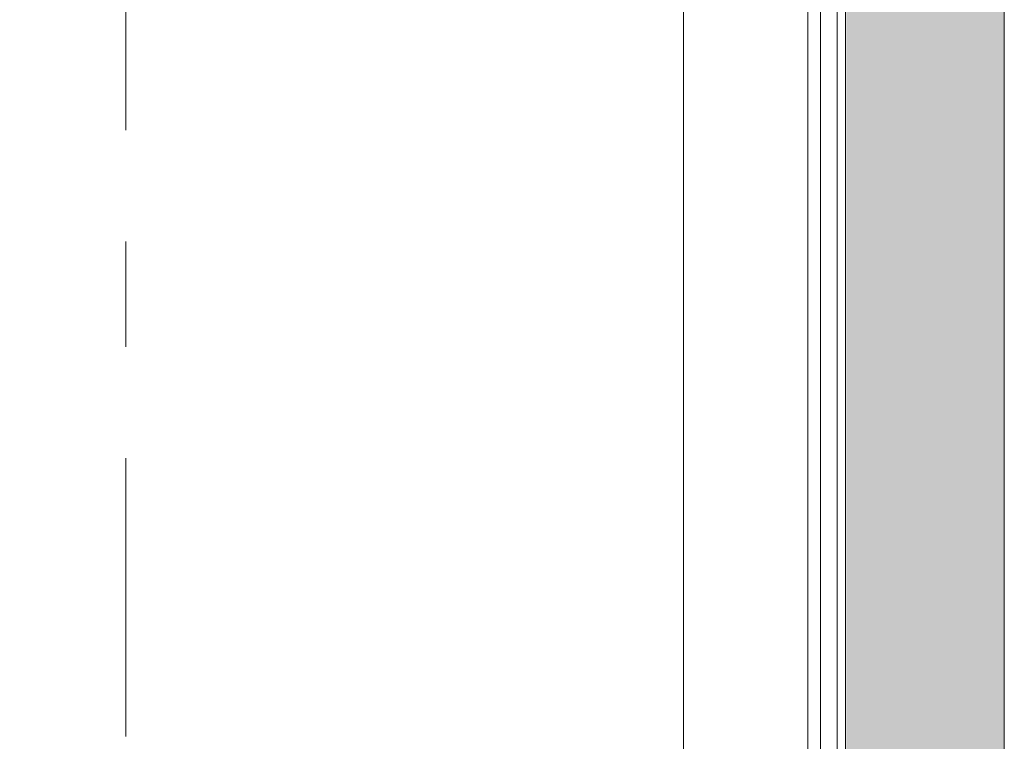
# Model space of a CAD drawing. Header units: metres. Extents: x -3.6 to 84.5, y -11 to 16.8.
# Tile 642 of 656: x 61.6 to 62.6, y -1.4 to -0.7. Entities that reach past the tile are written whole.
import ezdxf

# ---------------------------------------------------------------- set-up
doc = ezdxf.new("R2010")
doc.units = ezdxf.units.M
doc.header["$MEASUREMENT"] = 0
doc.linetypes.add('Strichlinie doppelt', pattern=[0.546806, 0.264583, -0.105833, 0.070556, -0.105833])
for name, color, linetype in [('301 - Elemente.Linie', 7, 'Continuous'), ('302 - Elemente.Schraffur', 7, 'Continuous'), ('451 - Universal.Achsen Raster', 7, 'Continuous')]:
    doc.layers.add(name, color=color, linetype=linetype)

msp = doc.modelspace()

# ---------------------------------------------------------------- hatches: boundary and pattern name
at = {"layer": '302 - Elemente.Schraffur', "linetype": 'Continuous', "lineweight": 0, "true_color": 0x4b4532}
msp.add_hatch(color=49, dxfattribs=at).paths.add_polyline_path([(62.41499, 5.1), (62.41499, -2.875), (62.56499, -2.93104), (62.56499, 5.1)])

# ---------------------------------------------------------------- linework, layer by layer
at = {"layer": '301 - Elemente.Linie', "color": 7, "linetype": 'Continuous', "lineweight": 13}
msp.add_line((62.56499, 5.1), (62.56499, -7.92), dxfattribs=at)
at = {"layer": '301 - Elemente.Linie', "color": 7, "linetype": 'Continuous', "lineweight": 5}
for p, q in [((62.37821, -0.47947), (62.37821, -2.855)), ((62.39021, -2.855), (62.39021, -0.47947)), ((62.39021, -0.47947), (62.39021, -2.855)), ((62.40621, -2.899), (62.40621, -0.47947)), ((62.40621, -0.47947), (62.40621, -2.855)), ((62.41421, -2.899), (62.41421, -0.47947)), ((62.41421, -0.47947), (62.41421, -2.855))]:
    msp.add_line(p, q, dxfattribs=at)
at = {"layer": '301 - Elemente.Linie', "color": 253, "linetype": 'Continuous', "lineweight": 13, "true_color": 0xafafaf}
msp.add_lwpolyline([(60.60256, -2.72), (62.25999, -2.72), (62.25999, -0.0894)], dxfattribs=at)
at = {"layer": '451 - Universal.Achsen Raster', "color": 160, "linetype": 'Strichlinie doppelt', "lineweight": 9, "true_color": 0x3232ff}
msp.add_line((61.72999, -10.585), (61.72999, 16.355), dxfattribs=at)

doc.saveas('drawing.dxf')
